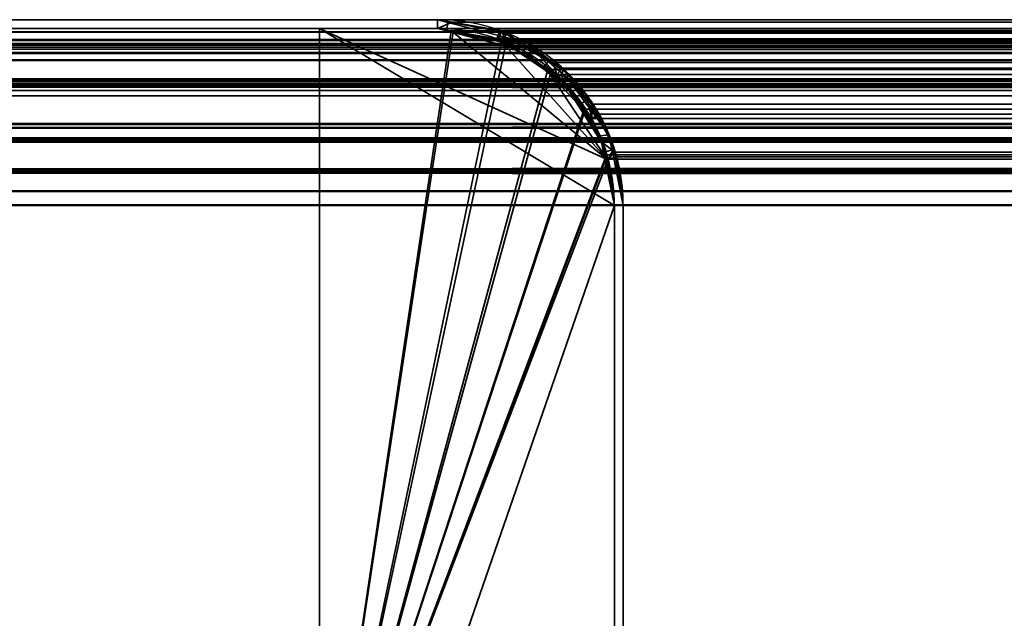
# Model space of a CAD drawing. Header units: millimetres. Extents: x -603 to 3703, y -120 to 193.
# Tile 728 of 938: x 2479 to 2496, y 183 to 193. Entities that reach past the tile are written whole.
import ezdxf

# ---------------------------------------------------------------- set-up
doc = ezdxf.new("R2010")
doc.units = ezdxf.units.MM
doc.layers.add('151', color=7, linetype='Continuous', true_color=0xffffff)

# ---------------------------------------------------------------- blocks, each defined once
blk = doc.blocks.new('UG_SURFACE_224')
at = {"layer": '151', "color": 41, "linetype": 'Continuous', "lineweight": 35}
for points in [[(2434.35, 193.3, -4), (2484.35, 193.3, -4), (2484.35, 178.3, -4), (2434.35, 178.3, -4)], [(2484.35, 193.3, 2024.15), (2484.35, 193.3, -4), (2434.35, 193.3, -4), (2434.35, 193.3, 2074.15)], [(2484.35, 178.3, 2024.15), (2484.35, 193.3, 2024.15), (2434.35, 193.3, 2074.15), (2434.35, 178.3, 2074.15)], [(2484.35, 178.3, -4), (2484.35, 193.3, -4), (2484.35, 193.3, 2024.15), (2484.35, 178.3, 2024.15)]]:
    blk.add_3dface(points, dxfattribs=at)
blk = doc.blocks.new('UG_SURFACE_225')
at = {"layer": '151', "color": 7, "linetype": 'Continuous', "lineweight": 35}
for points in [[(2486.35, 193.45, 2022.15), (2486.35, 193.45, -4), (2432.35, 193.45, -4), (2432.35, 193.45, 2076.15)], [(2432.35, 193.45, -4), (2486.35, 193.45, -4), (2486.35, 193.3, -4), (2432.35, 193.3, -4)], [(2432.35, 193.3, 2076.15), (2486.35, 193.3, 2022.15), (2486.35, 193.45, 2022.15), (2432.35, 193.45, 2076.15)], [(2487.429, 193.246, -4), (2486.35, 193.45, 2022.15), (2487.5, 193.156, 2021)], [(2487.429, 193.246, -4), (2486.522, 193.418, -4), (2486.35, 193.45, 2022.15)], [(2486.522, 193.418, -4), (2486.35, 193.45, -4), (2486.35, 193.45, 2022.15)], [(2486.513, 193.269, -4), (2486.35, 193.3, -4), (2486.35, 193.45, -4), (2486.522, 193.418, -4)], [(2486.35, 193.3, 2022.15), (2487.357, 193.126, 2021.143), (2487.5, 193.156, 2021), (2486.35, 193.45, 2022.15)], [(2487.377, 193.103, -4), (2486.513, 193.269, -4), (2486.522, 193.418, -4), (2487.429, 193.246, -4)], [(2486.35, 193.3, 2022.15), (2432.35, 193.3, 2076.15), (2432.35, 193.3, -4), (2486.35, 193.3, -4)], [(2486.35, 193.3, -4), (2486.513, 193.269, -4), (2487.449, 193.071, 2021.051)], [(2487.449, 193.071, 2021.051), (2487.357, 193.126, 2021.143), (2486.35, 193.3, -4)], [(2487.357, 193.126, 2021.143), (2486.35, 193.3, 2022.15), (2486.35, 193.3, -4)], [(2487.449, 193.071, 2021.051), (2486.513, 193.269, -4), (2487.377, 193.103, -4)], [(2487.446, 193.09, -4), (2487.377, 193.103, -4), (2487.429, 193.246, -4), (2487.5, 193.233, -4)], [(2487.5, 193.156, 2021), (2487.5, 193.233, -4), (2487.429, 193.246, -4)], [(2487.452, 193.086, -4), (2487.446, 193.09, -4), (2487.5, 193.233, -4), (2487.508, 193.227, -4)], [(2487.508, 193.227, -4), (2488.235, 192.751, -4), (2488.145, 192.634, -4), (2487.452, 193.086, -4)], [(2487.5, 193.156, 2021), (2487.508, 193.227, -4), (2487.5, 193.233, -4)], [(2488.235, 192.751, -4), (2487.508, 193.227, -4), (2487.5, 193.156, 2021)], [(2487.5, 193.156, 2021), (2487.357, 193.126, 2021.143), (2487.449, 193.071, 2021.051)], [(2487.377, 193.103, -4), (2487.446, 193.09, -4), (2487.449, 193.071, 2021.051)], [(2487.446, 193.09, -4), (2487.452, 193.086, -4), (2487.449, 193.071, 2021.051)], [(2487.86, 193.064, 2020.639), (2487.5, 193.156, 2021), (2487.449, 193.071, 2021.051), (2488.371, 192.518, 2020.129)], [(2488.371, 192.518, 2020.129), (2487.449, 193.071, 2021.051), (2487.452, 193.086, -4)], [(2487.452, 193.086, -4), (2488.145, 192.634, -4), (2488.461, 192.404, 2020.039)], [(2488.461, 192.404, 2020.039), (2488.371, 192.518, 2020.129), (2487.452, 193.086, -4)], [(2488.235, 192.751, -4), (2487.5, 193.156, 2021), (2487.86, 193.064, 2020.639)], [(2487.86, 193.064, 2020.639), (2488.577, 192.527, -4), (2488.235, 192.751, -4)], [(2487.86, 193.064, 2020.639), (2488.551, 192.466, 2019.949), (2488.577, 192.527, -4)], [(2488.371, 192.518, 2020.129), (2488.551, 192.466, 2019.949), (2487.86, 193.064, 2020.639)], [(2488.471, 192.421, -4), (2488.145, 192.634, -4), (2488.235, 192.751, -4), (2488.577, 192.527, -4)], [(2488.145, 192.634, -4), (2488.471, 192.421, -4), (2488.461, 192.404, 2020.039)], [(2488.551, 192.466, 2019.949), (2488.371, 192.518, 2020.129), (2488.461, 192.404, 2020.039)], [(2488.577, 192.527, -4), (2488.872, 192.086, -4), (2488.754, 192.002, -4), (2488.471, 192.421, -4)], [(2488.872, 192.086, -4), (2488.577, 192.527, -4), (2488.551, 192.466, 2019.949)], [(2488.461, 192.404, 2020.039), (2488.964, 191.773, 2019.536), (2488.872, 192.187, 2019.628), (2488.551, 192.466, 2019.949)], [(2488.964, 191.773, 2019.536), (2488.461, 192.404, 2020.039), (2488.471, 192.421, -4)], [(2488.471, 192.421, -4), (2488.754, 192.002, -4), (2489.121, 191.389, 2019.379)], [(2489.121, 191.389, 2019.379), (2488.964, 191.773, 2019.536), (2488.471, 192.421, -4)], [(2488.551, 192.466, 2019.949), (2489.263, 191.499, -4), (2488.872, 192.086, -4)], [(2489.263, 191.499, -4), (2488.551, 192.466, 2019.949), (2488.872, 192.187, 2019.628)], [(2488.872, 192.187, 2019.628), (2489.271, 191.458, -4), (2489.263, 191.499, -4)], [(2488.872, 192.187, 2019.628), (2489.26, 191.44, 2019.24), (2489.271, 191.458, -4)], [(2489.26, 191.44, 2019.24), (2488.872, 192.187, 2019.628), (2488.964, 191.773, 2019.536), (2489.121, 191.389, 2019.379)], [(2489.105, 191.48, -4), (2488.754, 192.002, -4), (2488.872, 192.086, -4), (2489.263, 191.499, -4)], [(2488.754, 192.002, -4), (2489.105, 191.48, -4), (2489.121, 191.389, 2019.379)], [(2489.122, 191.401, -4), (2489.105, 191.48, -4), (2489.263, 191.499, -4), (2489.271, 191.458, -4)], [(2489.105, 191.48, -4), (2489.122, 191.401, -4), (2489.121, 191.389, 2019.379)], [(2489.121, 191.389, 2019.379), (2489.245, 191.085, 2019.254), (2489.344, 191.279, 2019.156), (2489.26, 191.44, 2019.24)], [(2489.245, 191.085, 2019.254), (2489.121, 191.389, 2019.379), (2489.122, 191.401, -4)], [(2489.271, 191.458, -4), (2489.313, 191.246, -4), (2489.164, 191.199, -4), (2489.122, 191.401, -4)], [(2489.122, 191.401, -4), (2489.164, 191.199, -4), (2489.35, 190.3, 2019.15)], [(2489.35, 190.3, 2019.15), (2489.245, 191.085, 2019.254), (2489.122, 191.401, -4)], [(2489.313, 191.246, -4), (2489.271, 191.458, -4), (2489.26, 191.44, 2019.24)], [(2489.313, 191.246, -4), (2489.26, 191.44, 2019.24), (2489.344, 191.279, 2019.156)], [(2489.35, 190.3, -4), (2489.164, 191.199, -4), (2489.313, 191.246, -4), (2489.5, 190.3, -4)], [(2489.164, 191.199, -4), (2489.35, 190.3, -4), (2489.35, 190.3, 2019.15)], [(2489.5, 190.3, 2019), (2489.344, 191.279, 2019.156), (2489.245, 191.085, 2019.254), (2489.35, 190.3, 2019.15)], [(2489.344, 191.279, 2019.156), (2489.5, 190.3, -4), (2489.313, 191.246, -4)], [(2489.344, 191.279, 2019.156), (2489.5, 190.3, 2019), (2489.5, 190.3, -4)], [(2489.5, 190.3, -4), (2489.5, 152.3, -4), (2489.35, 152.3, -4), (2489.35, 190.3, -4)], [(2489.35, 152.3, 2019.15), (2489.35, 190.3, 2019.15), (2489.35, 190.3, -4), (2489.35, 152.3, -4)], [(2489.35, 190.3, 2019.15), (2489.35, 152.3, 2019.15), (2489.5, 152.3, 2019), (2489.5, 190.3, 2019)], [(2489.5, 152.3, -4), (2489.5, 190.3, -4), (2489.5, 190.3, 2019), (2489.5, 152.3, 2019)]]:
    blk.add_3dface(points, dxfattribs=at)
blk = doc.blocks.new('UG_SURFACE_226')
at = {"layer": '151', "color": 14, "linetype": 'Continuous', "lineweight": 35}
for points in [[(2484.35, 193.3, -4), (2484.35, 178.3, -4), (2484.35, 178.3, 2024.15), (2484.35, 193.3, 2024.15)], [(2484.35, 178.3, -4), (2484.35, 193.3, -4), (2486.35, 193.3, -4), (2486.62, 193.246, -4)], [(2484.35, 193.3, 2024.15), (2484.35, 178.3, 2024.15), (2485.2, 178.3, 2023.3), (2489.35, 190.3, 2019.15)], [(2489.35, 190.3, 2019.15), (2489.226, 191.077, 2019.274), (2484.35, 193.3, 2024.15)], [(2486.621, 193.231, 2021.879), (2486.35, 193.3, 2022.15), (2484.35, 193.3, 2024.15), (2489.226, 191.077, 2019.274)], [(2486.35, 193.3, 2022.15), (2486.35, 193.3, -4), (2484.35, 193.3, -4), (2484.35, 193.3, 2024.15)], [(2486.62, 193.246, -4), (2487.498, 193.072, -4), (2487.517, 193.059, -4), (2484.35, 178.3, -4)], [(2486.35, 193.3, -4), (2486.35, 193.3, 2022.15), (2486.621, 193.231, 2021.879)], [(2486.621, 193.231, 2021.879), (2486.62, 193.246, -4), (2486.35, 193.3, -4)], [(2486.62, 193.246, -4), (2486.621, 193.231, 2021.879), (2487.512, 193.003, 2020.988)], [(2487.512, 193.003, 2020.988), (2487.498, 193.072, -4), (2486.62, 193.246, -4)], [(2489.226, 191.077, 2019.274), (2487.512, 193.003, 2020.988), (2486.621, 193.231, 2021.879)], [(2484.35, 178.3, -4), (2487.517, 193.059, -4), (2488.271, 192.555, -4)], [(2487.512, 193.003, 2020.988), (2487.517, 193.059, -4), (2487.498, 193.072, -4)], [(2487.517, 193.059, -4), (2487.512, 193.003, 2020.988), (2487.789, 192.933, 2020.711)], [(2487.789, 192.933, 2020.711), (2488.271, 192.555, -4), (2487.517, 193.059, -4)], [(2488.263, 192.521, 2020.237), (2487.789, 192.933, 2020.711), (2487.512, 193.003, 2020.988), (2489.226, 191.077, 2019.274)], [(2487.789, 192.933, 2020.711), (2488.263, 192.521, 2020.237), (2488.271, 192.555, -4)], [(2488.271, 192.555, -4), (2488.471, 192.421, -4), (2488.838, 191.873, -4), (2484.35, 178.3, -4)], [(2488.471, 192.421, -4), (2488.271, 192.555, -4), (2488.263, 192.521, 2020.237)], [(2488.263, 192.521, 2020.237), (2489.226, 191.077, 2019.274), (2489.202, 191.232, 2019.299), (2488.864, 191.882, 2019.636)], [(2488.864, 191.882, 2019.636), (2488.752, 192.097, 2019.748), (2488.263, 192.521, 2020.237)], [(2488.471, 192.421, -4), (2488.263, 192.521, 2020.237), (2488.752, 192.097, 2019.748)], [(2488.752, 192.097, 2019.748), (2488.838, 191.873, -4), (2488.471, 192.421, -4)], [(2488.752, 192.097, 2019.748), (2488.864, 191.882, 2019.636), (2488.838, 191.873, -4)], [(2484.35, 178.3, -4), (2488.838, 191.873, -4), (2489.122, 191.448, -4), (2489.196, 191.073, -4)], [(2489.122, 191.448, -4), (2488.838, 191.873, -4), (2488.864, 191.882, 2019.636)], [(2489.122, 191.448, -4), (2488.864, 191.882, 2019.636), (2489.202, 191.232, 2019.299)], [(2489.202, 191.232, 2019.299), (2489.196, 191.073, -4), (2489.122, 191.448, -4)], [(2489.202, 191.232, 2019.299), (2489.226, 191.077, 2019.274), (2489.196, 191.073, -4)], [(2489.196, 191.073, -4), (2489.35, 190.3, -4), (2485.2, 178.3, -4), (2484.35, 178.3, -4)], [(2489.196, 191.073, -4), (2489.226, 191.077, 2019.274), (2489.35, 190.3, 2019.15)], [(2489.35, 190.3, 2019.15), (2489.35, 190.3, -4), (2489.196, 191.073, -4)], [(2485.2, 178.3, -4), (2489.35, 190.3, -4), (2489.35, 152.15, -4)], [(2489.35, 152.15, 2019.15), (2489.35, 190.3, 2019.15), (2485.2, 178.3, 2023.3)], [(2489.35, 152.15, -4), (2489.35, 190.3, -4), (2489.35, 190.3, 2019.15), (2489.35, 152.15, 2019.15)]]:
    blk.add_3dface(points, dxfattribs=at)
blk = doc.blocks.new('UG_SURFACE_227')
at = {"layer": '151', "color": 7, "linetype": 'Continuous', "lineweight": 35}
for points in [[(2431.45, 193.234, 2077.05), (3568.558, 193.293, 2077.057), (3567.65, 193.45, 2076.15)], [(3567.65, 193.45, 2076.15), (2432.35, 193.45, 2076.15), (2431.45, 193.234, 2077.05)], [(3567.65, 193.45, 2076.15), (3513.65, 193.45, 2022.15), (2486.35, 193.45, 2022.15), (2432.35, 193.45, 2076.15)], [(2486.35, 193.3, 2022.15), (2432.35, 193.3, 2076.15), (2432.35, 193.45, 2076.15), (2486.35, 193.45, 2022.15)], [(2486.598, 193.407, 2021.902), (2486.35, 193.45, 2022.15), (3513.65, 193.45, 2022.15)], [(2486.35, 193.3, 2022.15), (2486.35, 193.45, 2022.15), (2486.598, 193.407, 2021.902)], [(2486.598, 193.407, 2021.902), (2487.408, 193.267, 2021.092), (2487.357, 193.126, 2021.143), (2486.35, 193.3, 2022.15)], [(3513.65, 193.45, 2022.15), (3513.405, 193.391, 2021.905), (2486.598, 193.407, 2021.902)], [(2487.408, 193.267, 2021.092), (2486.598, 193.407, 2021.902), (3513.405, 193.391, 2021.905)], [(2487.408, 193.267, 2021.092), (3513.405, 193.391, 2021.905), (3512.514, 193.178, 2021.014)], [(2430.62, 192.878, 2077.88), (3569.379, 192.864, 2077.879), (3568.708, 193.267, 2077.208)], [(2430.922, 193.108, 2077.578), (2430.62, 192.878, 2077.88), (3568.708, 193.267, 2077.208)], [(2430.922, 193.108, 2077.578), (3568.708, 193.267, 2077.208), (3568.558, 193.293, 2077.057)], [(3568.558, 193.293, 2077.057), (2431.45, 193.234, 2077.05), (2430.922, 193.108, 2077.578)], [(2431.252, 193.037, 2077.248), (2432.35, 193.3, 2076.15), (3567.65, 193.3, 2076.15)], [(3567.65, 193.3, 2076.15), (3568.657, 193.126, 2077.157), (2431.252, 193.037, 2077.248)], [(3567.65, 193.3, 2076.15), (2432.35, 193.3, 2076.15), (2486.35, 193.3, 2022.15), (3513.65, 193.3, 2022.15)], [(3513.65, 193.3, 2022.15), (2486.35, 193.3, 2022.15), (2487.357, 193.126, 2021.143)], [(2487.357, 193.126, 2021.143), (3512.552, 193.037, 2021.052), (3513.65, 193.3, 2022.15)], [(2487.45, 193.07, 2021.05), (2487.357, 193.126, 2021.143), (2487.408, 193.267, 2021.092), (2487.488, 193.219, 2021.012)], [(3512.514, 193.178, 2021.014), (2487.488, 193.219, 2021.012), (2487.408, 193.267, 2021.092)], [(2487.488, 193.219, 2021.012), (2488.313, 192.723, 2020.186), (2488.371, 192.518, 2020.129), (2487.45, 193.07, 2021.05)], [(2487.488, 193.219, 2021.012), (3512.514, 193.178, 2021.014), (3512.222, 193.108, 2020.722)], [(3512.222, 193.108, 2020.722), (2488.313, 192.723, 2020.186), (2487.488, 193.219, 2021.012)], [(3569.671, 192.518, 2078.171), (2430.99, 192.974, 2077.51), (2431.252, 193.037, 2077.248)], [(3568.657, 193.126, 2077.157), (3568.749, 193.07, 2077.25), (2431.252, 193.037, 2077.248)], [(2431.252, 193.037, 2077.248), (3568.749, 193.07, 2077.25), (3569.671, 192.518, 2078.171)], [(2487.357, 193.126, 2021.143), (2487.45, 193.07, 2021.05), (3512.552, 193.037, 2021.052)], [(3512.29, 192.974, 2020.79), (2487.45, 193.07, 2021.05), (2488.371, 192.518, 2020.129)], [(3512.29, 192.974, 2020.79), (3512.552, 193.037, 2021.052), (2487.45, 193.07, 2021.05)], [(3512.222, 193.108, 2020.722), (3511.694, 192.707, 2020.194), (2488.313, 192.723, 2020.186)], [(3569.379, 192.864, 2077.879), (2430.62, 192.878, 2077.88), (2430.029, 192.43, 2078.471)], [(2430.029, 192.43, 2078.471), (3569.772, 192.628, 2078.272), (3569.379, 192.864, 2077.879)], [(3569.762, 192.403, 2078.262), (2430.235, 192.401, 2078.265), (2430.99, 192.974, 2077.51)], [(3569.671, 192.518, 2078.171), (3569.762, 192.403, 2078.262), (2430.99, 192.974, 2077.51)], [(2488.371, 192.518, 2020.129), (3511.535, 192.401, 2020.035), (3512.29, 192.974, 2020.79)], [(2488.472, 192.628, 2020.028), (2488.313, 192.723, 2020.186), (3511.694, 192.707, 2020.194)], [(2488.313, 192.723, 2020.186), (2488.472, 192.628, 2020.028), (2488.371, 192.518, 2020.129)], [(2488.472, 192.628, 2020.028), (3511.694, 192.707, 2020.194), (3511.329, 192.43, 2019.829)], [(2430.029, 192.43, 2078.471), (3570.086, 192.233, 2078.586), (3569.772, 192.628, 2078.272)], [(2488.462, 192.403, 2020.038), (2488.371, 192.518, 2020.129), (2488.472, 192.628, 2020.028)], [(2488.371, 192.518, 2020.129), (2488.462, 192.403, 2020.038), (3511.535, 192.401, 2020.035)], [(2488.472, 192.628, 2020.028), (2488.959, 192.017, 2019.541), (2488.964, 191.773, 2019.536), (2488.462, 192.403, 2020.038)], [(3511.329, 192.43, 2019.829), (2488.959, 192.017, 2019.541), (2488.472, 192.628, 2020.028)], [(2430.029, 192.43, 2078.471), (2429.907, 192.25, 2078.593), (3570.086, 192.233, 2078.586)], [(3570.264, 191.773, 2078.763), (2430.14, 192.329, 2078.36), (2430.235, 192.401, 2078.265)], [(2430.235, 192.401, 2078.265), (3569.762, 192.403, 2078.262), (3570.264, 191.773, 2078.763)], [(2488.462, 192.403, 2020.038), (3510.946, 191.599, 2019.446), (3511.44, 192.329, 2019.94)], [(3510.946, 191.599, 2019.446), (2488.462, 192.403, 2020.038), (2488.964, 191.773, 2019.536)], [(3511.44, 192.329, 2019.94), (3511.535, 192.401, 2020.035), (2488.462, 192.403, 2020.038)], [(3511.329, 192.43, 2019.829), (3511.047, 192.013, 2019.547), (2488.959, 192.017, 2019.541)], [(3570.086, 192.233, 2078.586), (2429.907, 192.25, 2078.593), (2429.511, 191.664, 2078.989)], [(2429.511, 191.664, 2078.989), (3570.394, 191.847, 2078.894), (3570.086, 192.233, 2078.586)], [(2429.646, 191.599, 2078.854), (2430.14, 192.329, 2078.36), (3570.264, 191.773, 2078.763)], [(2489.094, 191.847, 2019.406), (2488.959, 192.017, 2019.541), (3511.047, 192.013, 2019.547)], [(2488.959, 192.017, 2019.541), (2489.094, 191.847, 2019.406), (2488.964, 191.773, 2019.536)], [(2489.094, 191.847, 2019.406), (3511.047, 192.013, 2019.547), (3510.811, 191.664, 2019.311)], [(2429.433, 191.429, 2079.067), (3570.567, 191.425, 2079.067), (3570.394, 191.847, 2078.894)], [(2429.511, 191.664, 2078.989), (2429.433, 191.429, 2079.067), (3570.394, 191.847, 2078.894)], [(3570.264, 191.773, 2078.763), (2429.577, 191.392, 2078.923), (2429.646, 191.599, 2078.854)], [(3570.264, 191.773, 2078.763), (3570.422, 191.387, 2078.922), (2429.577, 191.392, 2078.923)], [(2489.122, 191.387, 2019.378), (2488.964, 191.773, 2019.536), (2489.094, 191.847, 2019.406), (2489.358, 191.202, 2019.142)], [(2488.964, 191.773, 2019.536), (3510.877, 191.391, 2019.377), (3510.946, 191.599, 2019.446)], [(2488.964, 191.773, 2019.536), (2489.122, 191.387, 2019.378), (3510.877, 191.391, 2019.377)], [(3510.811, 191.664, 2019.311), (2489.358, 191.202, 2019.142), (2489.094, 191.847, 2019.406)], [(3510.811, 191.664, 2019.311), (3510.655, 191.194, 2019.155), (2489.358, 191.202, 2019.142)], [(3570.567, 191.425, 2079.067), (2429.433, 191.429, 2079.067), (2429.258, 190.9, 2079.242)], [(2429.258, 190.9, 2079.242), (3570.69, 191.124, 2079.19), (3570.567, 191.425, 2079.067)], [(2429.405, 190.871, 2079.095), (2429.577, 191.392, 2078.923), (3570.422, 191.387, 2078.922)], [(3570.422, 191.387, 2078.922), (3570.545, 191.085, 2079.046), (2429.405, 190.871, 2079.095)], [(3510.705, 190.871, 2019.205), (3510.877, 191.391, 2019.377), (2489.122, 191.387, 2019.378)], [(3510.705, 190.871, 2019.205), (2489.122, 191.387, 2019.378), (2489.245, 191.085, 2019.254)], [(2489.358, 191.202, 2019.142), (2489.245, 191.085, 2019.254), (2489.122, 191.387, 2019.378)], [(2489.358, 191.202, 2019.142), (2489.39, 191.124, 2019.11), (2489.245, 191.085, 2019.254)], [(2489.39, 191.124, 2019.11), (2489.358, 191.202, 2019.142), (3510.655, 191.194, 2019.155)], [(2489.39, 191.124, 2019.11), (3510.655, 191.194, 2019.155), (3510.558, 190.9, 2019.058)], [(2429.258, 190.9, 2079.242), (3570.767, 190.545, 2079.268), (3570.69, 191.124, 2079.19)], [(3570.545, 191.085, 2079.046), (3570.65, 190.3, 2079.15), (2429.405, 190.871, 2079.095)], [(2489.35, 190.3, 2019.15), (2489.245, 191.085, 2019.254), (2489.39, 191.124, 2019.11), (2489.5, 190.3, 2019)], [(2489.245, 191.085, 2019.254), (3510.65, 190.3, 2019.15), (3510.705, 190.871, 2019.205)], [(2489.245, 191.085, 2019.254), (2489.35, 190.3, 2019.15), (3510.65, 190.3, 2019.15)], [(3510.558, 190.9, 2019.058), (2489.5, 190.3, 2019), (2489.39, 191.124, 2019.11)], [(2429.258, 190.9, 2079.242), (2429.224, 190.548, 2079.276), (3570.767, 190.545, 2079.268)], [(3570.65, 190.3, 2079.15), (2429.35, 190.3, 2079.15), (2429.405, 190.871, 2079.095)], [(3510.558, 190.9, 2019.058), (3510.5, 190.3, 2019), (2489.5, 190.3, 2019)], [(3570.767, 190.545, 2079.268), (2429.224, 190.548, 2079.276), (2429.2, 190.3, 2079.3)], [(2429.2, 190.3, 2079.3), (3570.8, 190.3, 2079.3), (3570.767, 190.545, 2079.268)], [(2429.2, 190.3, 2079.3), (2429.2, 174.45, 2079.3), (3570.8, 174.45, 2079.3), (3570.8, 190.3, 2079.3)], [(3570.65, 190.3, 2079.15), (3570.65, 174.45, 2079.15), (2429.35, 174.45, 2079.15), (2429.35, 190.3, 2079.15)], [(3510.65, 152.3, 2019.15), (3510.65, 190.3, 2019.15), (2489.35, 190.3, 2019.15), (2489.35, 152.3, 2019.15)], [(2489.5, 190.3, 2019), (2489.5, 152.3, 2019), (2489.35, 152.3, 2019.15), (2489.35, 190.3, 2019.15)], [(2489.5, 152.3, 2019), (2489.5, 190.3, 2019), (3510.5, 190.3, 2019), (3510.5, 152.3, 2019)]]:
    blk.add_3dface(points, dxfattribs=at)
blk = doc.blocks.new('UG_SURFACE_228')
at = {"layer": '151', "color": 14, "linetype": 'Continuous', "lineweight": 35}
for points in [[(2484.35, 193.3, 2024.15), (2484.35, 178.3, 2024.15), (3515.65, 178.3, 2024.15), (3515.65, 193.3, 2024.15)], [(2484.35, 178.3, 2024.15), (2484.35, 193.3, 2024.15), (2486.35, 193.3, 2022.15), (2486.586, 193.259, 2021.914)], [(3515.65, 193.3, 2024.15), (3513.65, 193.3, 2022.15), (2486.35, 193.3, 2022.15), (2484.35, 193.3, 2024.15)], [(2484.35, 178.3, 2024.15), (2486.586, 193.259, 2021.914), (2487.357, 193.126, 2021.143), (2487.434, 193.08, 2021.066)], [(2486.586, 193.259, 2021.914), (2486.35, 193.3, 2022.15), (3513.65, 193.3, 2022.15)], [(3513.65, 193.3, 2022.15), (3513.417, 193.244, 2021.917), (2486.586, 193.259, 2021.914)], [(2487.357, 193.126, 2021.143), (2486.586, 193.259, 2021.914), (3513.417, 193.244, 2021.917)], [(2487.357, 193.126, 2021.143), (3513.417, 193.244, 2021.917), (3512.568, 193.041, 2021.068)], [(2487.434, 193.08, 2021.066), (2488.22, 192.608, 2020.28), (2484.35, 178.3, 2024.15)], [(3512.568, 193.041, 2021.068), (2487.434, 193.08, 2021.066), (2487.357, 193.126, 2021.143)], [(2487.434, 193.08, 2021.066), (3512.568, 193.041, 2021.068), (3512.29, 192.974, 2020.79)], [(3512.29, 192.974, 2020.79), (2488.22, 192.608, 2020.28), (2487.434, 193.08, 2021.066)], [(3512.29, 192.974, 2020.79), (3511.787, 192.592, 2020.287), (2488.22, 192.608, 2020.28)], [(2484.35, 178.3, 2024.15), (2488.22, 192.608, 2020.28), (2488.371, 192.518, 2020.129), (2488.834, 191.935, 2019.665)], [(2488.371, 192.518, 2020.129), (2488.22, 192.608, 2020.28), (3511.787, 192.592, 2020.287)], [(2488.371, 192.518, 2020.129), (3511.787, 192.592, 2020.287), (3511.44, 192.329, 2019.94)], [(3511.44, 192.329, 2019.94), (2488.834, 191.935, 2019.665), (2488.371, 192.518, 2020.129)], [(3511.44, 192.329, 2019.94), (3511.171, 191.931, 2019.671), (2488.834, 191.935, 2019.665)], [(2488.834, 191.935, 2019.665), (2488.964, 191.773, 2019.536), (2489.215, 191.159, 2019.285), (2484.35, 178.3, 2024.15)], [(2488.964, 191.773, 2019.536), (2488.834, 191.935, 2019.665), (3511.171, 191.931, 2019.671)], [(2488.964, 191.773, 2019.536), (3511.171, 191.931, 2019.671), (3510.946, 191.599, 2019.446)], [(3510.946, 191.599, 2019.446), (2489.215, 191.159, 2019.285), (2488.964, 191.773, 2019.536)], [(3510.946, 191.599, 2019.446), (3510.798, 191.151, 2019.298), (2489.215, 191.159, 2019.285)], [(2484.35, 178.3, 2024.15), (2489.215, 191.159, 2019.285), (2489.245, 191.085, 2019.254)], [(2489.245, 191.085, 2019.254), (2489.35, 190.3, 2019.15), (2485.2, 178.3, 2023.3), (2484.35, 178.3, 2024.15)], [(2489.245, 191.085, 2019.254), (2489.215, 191.159, 2019.285), (3510.798, 191.151, 2019.298)], [(2489.245, 191.085, 2019.254), (3510.798, 191.151, 2019.298), (3510.705, 190.871, 2019.205)], [(3510.705, 190.871, 2019.205), (2489.35, 190.3, 2019.15), (2489.245, 191.085, 2019.254)], [(3510.705, 190.871, 2019.205), (3510.65, 190.3, 2019.15), (2489.35, 190.3, 2019.15)], [(2485.2, 178.3, 2023.3), (2489.35, 190.3, 2019.15), (2489.35, 152.15, 2019.15)], [(2489.35, 152.15, 2019.15), (2489.35, 190.3, 2019.15), (3510.65, 190.3, 2019.15), (3510.65, 152.15, 2019.15)]]:
    blk.add_3dface(points, dxfattribs=at)
blk = doc.blocks.new('UG_SURFACE_229')
at = {"layer": '151', "color": 14, "linetype": 'Continuous', "lineweight": 35}
for points in [[(2431.493, 193.095, 2077.007), (3568.514, 193.151, 2077.014), (3567.65, 193.3, 2076.15)], [(3567.65, 193.3, 2076.15), (2432.35, 193.3, 2076.15), (2431.493, 193.095, 2077.007)], [(3567.65, 193.3, 2076.15), (3565.65, 193.3, 2074.15), (2434.35, 193.3, 2074.15), (2432.35, 193.3, 2076.15)], [(3565.65, 174.45, 2074.15), (2434.35, 174.45, 2074.15), (2434.35, 193.3, 2074.15), (3565.65, 193.3, 2074.15)], [(2430.702, 192.756, 2077.797), (3569.297, 192.742, 2077.797), (3568.657, 193.126, 2077.157)], [(2430.99, 192.974, 2077.51), (2430.702, 192.756, 2077.797), (3568.657, 193.126, 2077.157)], [(2430.99, 192.974, 2077.51), (3568.657, 193.126, 2077.157), (3568.514, 193.151, 2077.014)], [(3568.514, 193.151, 2077.014), (2431.493, 193.095, 2077.007), (2430.99, 192.974, 2077.51)], [(3569.297, 192.742, 2077.797), (2430.702, 192.756, 2077.797), (2430.14, 192.329, 2078.36)], [(2430.14, 192.329, 2078.36), (3569.671, 192.518, 2078.171), (3569.297, 192.742, 2077.797)], [(2430.14, 192.329, 2078.36), (3569.97, 192.141, 2078.47), (3569.671, 192.518, 2078.171)], [(2430.14, 192.329, 2078.36), (2430.024, 192.157, 2078.476), (3569.97, 192.141, 2078.47)], [(3569.97, 192.141, 2078.47), (2430.024, 192.157, 2078.476), (2429.646, 191.599, 2078.854)], [(2429.646, 191.599, 2078.854), (3570.264, 191.773, 2078.763), (3569.97, 192.141, 2078.47)], [(2429.572, 191.375, 2078.928), (3570.428, 191.372, 2078.928), (3570.264, 191.773, 2078.763)], [(2429.646, 191.599, 2078.854), (2429.572, 191.375, 2078.928), (3570.264, 191.773, 2078.763)], [(3570.428, 191.372, 2078.928), (2429.572, 191.375, 2078.928), (2429.405, 190.871, 2079.095)], [(2429.405, 190.871, 2079.095), (3570.545, 191.085, 2079.046), (3570.428, 191.372, 2078.928)], [(2429.405, 190.871, 2079.095), (3570.619, 190.533, 2079.119), (3570.545, 191.085, 2079.046)], [(2429.405, 190.871, 2079.095), (2429.373, 190.536, 2079.127), (3570.619, 190.533, 2079.119)], [(3570.619, 190.533, 2079.119), (2429.373, 190.536, 2079.127), (2429.35, 190.3, 2079.15)], [(2429.35, 190.3, 2079.15), (3570.65, 190.3, 2079.15), (3570.619, 190.533, 2079.119)], [(2429.35, 190.3, 2079.15), (2429.35, 174.45, 2079.15), (3570.65, 174.45, 2079.15), (3570.65, 190.3, 2079.15)]]:
    blk.add_3dface(points, dxfattribs=at)
blk = doc.blocks.new('UG_SURFACE_230')
at = {"layer": '151', "color": 41, "linetype": 'Continuous', "lineweight": 35}
for points in [[(2434.35, 178.3, 2074.15), (2434.35, 193.3, 2074.15), (2484.35, 193.3, 2024.15), (2484.35, 178.3, 2024.15)], [(2434.35, 193.3, 2074.15), (2434.35, 178.3, 2074.15), (3565.65, 178.3, 2074.15), (3565.65, 193.3, 2074.15)], [(3565.65, 193.3, 2074.15), (3515.65, 193.3, 2024.15), (2484.35, 193.3, 2024.15), (2434.35, 193.3, 2074.15)], [(2484.35, 178.3, 2024.15), (2484.35, 193.3, 2024.15), (3515.65, 193.3, 2024.15), (3515.65, 178.3, 2024.15)]]:
    blk.add_3dface(points, dxfattribs=at)

msp = doc.modelspace()

# ---------------------------------------------------------------- linework, layer by layer
at = {"layer": '151', "color": 252, "linetype": 'Continuous', "lineweight": -3, "true_color": 0x939598}
for p, q in [((2432.35, 193.45, -4), (2486.35, 193.45, -4)), ((2432.35, 193.45, 2076.15), (2486.35, 193.45, 2022.15)), ((2486.35, 193.45, 2022.15), (2432.35, 193.45, 2076.15)), ((2432.35, 193.45, 2076.15), (3567.65, 193.45, 2076.15)), ((2486.35, 193.45, -4), (2486.35, 193.45, 2022.15)), ((2486.35, 193.45, 2022.15), (3513.65, 193.45, 2022.15)), ((2432.35, 193.3, 2076.15), (3567.65, 193.3, 2076.15)), ((2432.35, 193.3, -4), (2486.35, 193.3, -4)), ((2486.35, 193.3, 2022.15), (2432.35, 193.3, 2076.15)), ((2432.35, 193.3, 2076.15), (2486.35, 193.3, 2022.15)), ((2484.35, 193.3, 2024.15), (2434.35, 193.3, 2074.15)), ((2434.35, 193.3, 2074.15), (3565.65, 193.3, 2074.15)), ((2434.35, 193.3, -4), (2484.35, 193.3, -4)), ((2434.35, 193.3, 2074.15), (3565.65, 193.3, 2074.15)), ((2434.35, 193.3, 2074.15), (2484.35, 193.3, 2024.15)), ((2484.35, 178.3, 2024.15), (2484.35, 193.3, 2024.15)), ((2484.35, 193.3, 2024.15), (2484.35, 178.3, 2024.15)), ((2484.35, 193.3, 2024.15), (2486.35, 193.3, 2022.15)), ((2484.35, 178.3, 2024.15), (2484.35, 193.3, 2024.15)), ((2484.35, 178.3, -4), (2484.35, 193.3, -4)), ((2486.35, 193.3, 2022.15), (2484.35, 193.3, 2024.15)), ((2484.35, 193.3, -4), (2486.35, 193.3, -4)), ((2484.35, 193.3, -4), (2484.35, 178.3, -4)), ((2484.35, 193.3, -4), (2484.35, 193.3, 2024.15)), ((2484.35, 193.3, -4), (2484.35, 193.3, 2024.15)), ((2484.35, 193.3, 2024.15), (3515.65, 193.3, 2024.15)), ((2484.35, 193.3, 2024.15), (2484.35, 178.3, 2024.15)), ((2484.35, 193.3, 2024.15), (3515.65, 193.3, 2024.15)), ((2486.35, 193.3, 2022.15), (3513.65, 193.3, 2022.15)), ((2486.35, 193.3, -4), (2486.35, 193.3, 2022.15)), ((2486.35, 193.3, 2022.15), (3513.65, 193.3, 2022.15)), ((2486.35, 193.3, -4), (2486.35, 193.3, 2022.15)), ((2429.2, 190.3, 2079.3), (3570.8, 190.3, 2079.3)), ((2429.35, 190.3, 2079.15), (3570.65, 190.3, 2079.15)), ((2429.35, 190.3, 2079.15), (3570.65, 190.3, 2079.15)), ((2489.35, 190.3, 2019.15), (2489.35, 152.3, 2019.15)), ((2489.35, 190.3, 2019.15), (2489.35, 152.15, 2019.15)), ((2489.35, 190.3, 2019.15), (3510.65, 190.3, 2019.15)), ((2489.35, 190.3, -4), (2489.35, 152.15, -4)), ((2489.35, 190.3, -4), (2489.35, 190.3, 2019.15)), ((2489.35, 190.3, 2019.15), (2489.35, 152.3, 2019.15)), ((2489.35, 190.3, 2019.15), (2489.35, 152.15, 2019.15)), ((2489.35, 190.3, -4), (2489.35, 152.3, -4)), ((2489.5, 190.3, 2019), (2489.5, 152.3, 2019)), ((2489.5, 190.3, -4), (2489.5, 190.3, 2019)), ((2489.5, 190.3, 2019), (3510.5, 190.3, 2019)), ((2489.5, 190.3, 2019), (2489.5, 152.3, 2019)), ((2489.5, 190.3, -4), (2489.5, 152.3, -4))]:
    msp.add_line(p, q, dxfattribs=at)
msp.add_arc((2486.35, 190.3, -4), 3, 0, 90, dxfattribs=at)
for points, degree in [([(2486.35, 193.3, -4), (2486.35, 193.45, -4)], 1), ([(2432.35, 193.3, 2076.15), (2810.783, 193.3, 2076.15), (3189.217, 193.3, 2076.15), (3567.65, 193.3, 2076.15)], 3), ([(2489.35, 190.3, -4), (2489.5, 190.3, -4)], 1), ([(2489.35, 190.3, -4), (2489.35, 190.3, 670.383), (2489.35, 190.3, 1344.767), (2489.35, 190.3, 2019.15)], 3), ([(2489.35, 190.3, 2019.15), (2829.783, 190.3, 2019.15), (3170.217, 190.3, 2019.15), (3510.65, 190.3, 2019.15)], 3)]:
    msp.add_open_spline(points, degree=degree, dxfattribs=at)
for points in [[(2489.5, 190.3, 2019), (2489.5, 193.45, 2019), (2486.35, 193.45, 2022.15)], [(2489.5, 190.3, -4), (2489.5, 193.45, -4), (2486.35, 193.45, -4)], [(2489.35, 190.3, 2019.15), (2489.35, 193.3, 2019.15), (2486.35, 193.3, 2022.15)]]:
    msp.add_rational_spline(points, [1, 0.707106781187, 1], degree=2, dxfattribs=at)
for points, knots in [([(2489.5, 190.3, 2019), (2489.5, 190.808, 2019), (2489.373, 191.296, 2019.127), (2488.963, 192.118, 2019.537), (2488.687, 192.45, 2019.813), (2487.771, 193.222, 2020.729), (2487.062, 193.45, 2021.438), (2486.35, 193.45, 2022.15)], [0, 0, 0, 0, 0.25, 0.25, 0.5, 0.5, 1, 1, 1, 1]), ([(2489.35, 190.3, 2019.15), (2489.35, 190.784, 2019.15), (2489.229, 191.249, 2019.271), (2488.838, 192.032, 2019.662), (2488.576, 192.347, 2019.924), (2487.704, 193.083, 2020.796), (2487.028, 193.3, 2021.472), (2486.35, 193.3, 2022.15)], [0, 0, 0, 0, 0.25, 0.25, 0.5, 0.5, 1, 1, 1, 1]), ([(2489.35, 190.3, 2019.15), (2489.35, 190.784, 2019.15), (2489.229, 191.249, 2019.271), (2488.838, 192.032, 2019.662), (2488.576, 192.347, 2019.924), (2487.704, 193.083, 2020.796), (2487.028, 193.3, 2021.472), (2486.35, 193.3, 2022.15)], [0, 0, 0, 0, 0.25, 0.25, 0.5, 0.5, 1, 1, 1, 1]), ([(2489.35, 190.3, -4), (2489.35, 191.088, -4), (2489.027, 191.866, -4), (2487.916, 192.977, -4), (2487.138, 193.3, -4), (2486.35, 193.3, -4)], [0, 0, 0, 0, 0.5, 0.5, 1, 1, 1, 1]), ([(2489.35, 190.3, 2019.15), (2489.35, 190.784, 2019.15), (2489.229, 191.249, 2019.271), (2488.838, 192.032, 2019.662), (2488.576, 192.347, 2019.924), (2487.704, 193.083, 2020.796), (2487.028, 193.3, 2021.472), (2486.35, 193.3, 2022.15)], [0, 0, 0, 0, 0.25, 0.25, 0.5, 0.5, 1, 1, 1, 1])]:
    msp.add_open_spline(points, degree=3, knots=knots, dxfattribs=at)

# ---------------------------------------------------------------- block references
for name in ['UG_SURFACE_225', 'UG_SURFACE_227', 'UG_SURFACE_229', 'UG_SURFACE_224', 'UG_SURFACE_230', 'UG_SURFACE_226', 'UG_SURFACE_228']:
    msp.add_blockref(name, (0, 0), dxfattribs=at)

doc.saveas('drawing.dxf')
